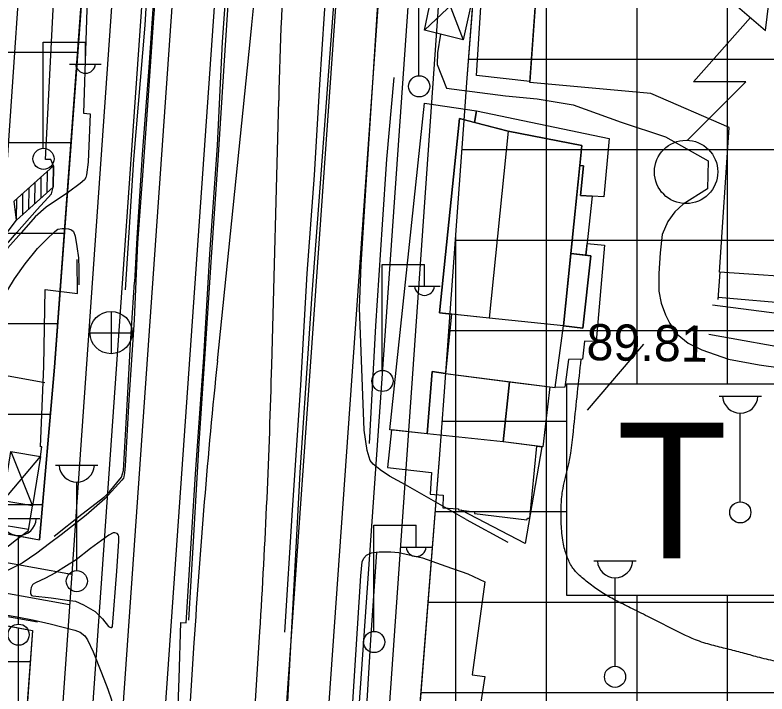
# Model space of a CAD drawing. Extents: x 417995 to 421451, y 4454518 to 4458015.
# Drawn here: x 420182 to 420306.6, y 4455170.4 to 4455282.9 of the extents above; entities that cross this region are included whole.
import ezdxf

# ---------------------------------------------------------------- set-up
doc = ezdxf.new("R2010")
doc.units = 0
for name, color, linetype in [('ADAKENARI', 7, 'Continuous'), ('B_Betonzemin', 7, 'Continuous'), ('B_Ins_Halinde', 7, 'Continuous'), ('B_Merdiven', 7, 'Continuous'), ('B_Sundurma', 7, 'Continuous'), ('B_Teras', 7, 'Continuous'), ('B_Ticari', 7, 'Continuous'), ('Egri_1m', 7, 'Continuous'), ('KALDIRIM_FAT', 7, 'Continuous'), ('PL_BAKIM_AKARYAKIT', 7, 'Continuous'), ('PL_TİCARET', 7, 'Continuous'), ('RAYLI_TOPLU_TAŞIMA_HATTI', 7, 'Continuous'), ('S_Cad_Sok_Lambasi', 7, 'Continuous'), ('S_Elektrik_Diregi', 7, 'Continuous'), ('S_Rogar_Kapagi', 7, 'Continuous'), ('S_Trafo_acik_tip', 7, 'Continuous'), ('SEMBOL_FAT', 7, 'Continuous'), ('Sinir_Cit_bir_taraf', 7, 'Continuous'), ('Sinir_Duvar_tek_tarafa_ait', 7, 'Continuous'), ('Sinir_Ist_Duvari', 7, 'Continuous'), ('Sinir_Parmaklik_bir_taraf', 7, 'Continuous'), ('Sinir_Tel_bir_taraf', 7, 'Continuous'), ('Sinir_Yesil_Cit', 7, 'Continuous'), ('TRFAT_AKARYAKITSERVİ', 7, 'Continuous'), ('TRFAT_TİCARET', 7, 'Continuous'), ('Y_Kot_Noktasi', 7, 'Continuous'), ('Yol_Kaldirim_kenari_bordurtasi', 7, 'Continuous'), ('Yol_Sose', 7, 'Continuous'), ('Yol_Toprak_Duz', 7, 'Continuous'), ('Yol_Toprak_Kesik', 7, 'Continuous')]:
    doc.layers.add(name, color=color, linetype=linetype)

msp = doc.modelspace()

# ---------------------------------------------------------------- linework, layer by layer
at = {"layer": 'ADAKENARI'}
for p, q in [((420195.2, 4455314.87), (420188.54, 4455224.54)), ((420256.85, 4455271.74), (420258.23, 4455289.76)), ((420256.51, 4455266.99), (420256.85, 4455271.74)), ((420254.1, 4455233.53), (420256.51, 4455266.99)), ((420253.11, 4455219.72), (420254.1, 4455233.53)), ((420188.54, 4455224.54), (420186.09, 4455195.96)), ((420252.3, 4455209.37), (420253.11, 4455219.72)), ((420248.66, 4455162.86), (420252.3, 4455209.37)), ((420121.64, 4455207.8), (420186.09, 4455195.96)), ((420129.01, 4455191.19), (420184.88, 4455180.93)), ((420184.88, 4455180.93), (420182.14, 4455141.79))]:
    msp.add_line(p, q, dxfattribs=at)
at = {"layer": 'B_Betonzemin'}
for points in [[(420344.35, 4455278.38), (420343.33, 4455276.34), (420341.6, 4455265.88), (420339.27, 4455252.67), (420335.89, 4455232.97), (420311.23, 4455234.98), (420298.47, 4455236.08)], [(420164.55, 4455221.84), (420165.93, 4455222.91), (420168.24, 4455228.75), (420170.94, 4455234.87), (420172.57, 4455237.77), (420174.81, 4455240.61), (420179.26, 4455245.07), (420182.24, 4455248.91)], [(420186.94, 4455221.97), (420178.09, 4455223.55), (420177.57, 4455223.58), (420177.08, 4455223.54), (420176.88, 4455223.45), (420176.7, 4455223.26), (420174.97, 4455215.24), (420173.64, 4455209.81), (420172.93, 4455207.51), (420172.59, 4455207.04), (420171.98, 4455206.74), (420171.25, 4455206.63), (420170.87, 4455206.63), (420170.3, 4455206.68), (420169.81, 4455206.83), (420169.4, 4455207.18), (420169.08, 4455207.73), (420168.83, 4455208.36), (420168.83, 4455209.19), (420173.33, 4455222.53)], [(420107.39, 4455207.61), (420106.63, 4455208.19), (420105.82, 4455208.97), (420105.4, 4455209.71), (420105.07, 4455210.8), (420104.86, 4455212.58), (420104.94, 4455214.23), (420105.45, 4455215.77), (420106.15, 4455216.86), (420106.56, 4455217.36), (420107.3, 4455217.86), (420108.14, 4455218.27), (420108.86, 4455218.34), (420109.72, 4455218.34), (420110.29, 4455218.27), (420111.07, 4455217.98), (420108.77, 4455213.81), (420127.62, 4455208.47), (420147.23, 4455202.86), (420169.4, 4455196.31), (420177.61, 4455193.85), (420178.19, 4455198.7), (420184.26, 4455197.7)]]:
    msp.add_lwpolyline(points, dxfattribs=at)
at = {"layer": 'B_Ins_Halinde'}
for points in [[(420267.28, 4455271.91), (420258.46, 4455272.89), (420260.89, 4455311.29), (420270.02, 4455310.53)], [(420267.27, 4455271.71), (420270.02, 4455310.53), (420303.32, 4455308.21), (420302.08, 4455292.13), (420343.73, 4455289.37), (420338.74, 4455277.13), (420332.88, 4455247.93), (420331.02, 4455238.06), (420298.69, 4455240.32), (420300.29, 4455264.27), (420287.31, 4455269.92)]]:
    msp.add_lwpolyline(points, close=True, dxfattribs=at)
at = {"layer": 'B_Merdiven'}
for p, q in [((420188.34, 4455254.39), (420188.38, 4455257.93)), ((420187.33, 4455253.48), (420187.37, 4455257.01)), ((420185.31, 4455251.67), (420185.35, 4455255.18)), ((420186.32, 4455252.58), (420186.36, 4455256.1)), ((420184.3, 4455250.76), (420184.34, 4455254.27)), ((420183.29, 4455249.85), (420183.33, 4455253.35)), ((420182.28, 4455248.95), (420182.32, 4455252.43))]:
    msp.add_line(p, q, dxfattribs=at)
msp.add_lwpolyline([(420188.39, 4455257.93), (420188.35, 4455254.4), (420182.24, 4455248.91), (420181.89, 4455252.04)], close=True, dxfattribs=at)
at = {"layer": 'B_Sundurma'}
for p, q in [((420251.87, 4455290.25), (420256.23, 4455278.81)), ((420249.82, 4455280.41), (420258.4, 4455288.58)), ((420181.31, 4455210.57), (420184.91, 4455201.55)), ((420180.06, 4455202.37), (420186.23, 4455209.76))]:
    msp.add_line(p, q, dxfattribs=at)
for points in [[(420249.82, 4455280.41), (420251.87, 4455290.25), (420258.4, 4455288.58), (420256.23, 4455278.81)], [(420180.06, 4455202.37), (420181.31, 4455210.57), (420186.23, 4455209.76), (420184.91, 4455201.55)]]:
    msp.add_lwpolyline(points, close=True, dxfattribs=at)
at = {"layer": 'B_Teras'}
msp.add_lwpolyline([(420260.52, 4455232.65), (420252.29, 4455233.56), (420255.63, 4455265.75), (420263.71, 4455263.66)], close=True, dxfattribs=at)
at = {"layer": 'B_Ticari'}
for points in [[(420250.27, 4455213.5), (420244.07, 4455214.18), (420249.83, 4455268.29), (420258.45, 4455267.05), (420258.1, 4455265.11), (420255.63, 4455265.75), (420252.29, 4455233.56), (420254.28, 4455233.34), (420253.33, 4455223.5), (420251.12, 4455223.84)], [(420258.45, 4455267.05), (420280.43, 4455262.44), (420279.55, 4455252.76), (420277.6, 4455252.9), (420275.66, 4455253.02), (420276.15, 4455257.94), (420275.55, 4455257.99), (420275.88, 4455261.26), (420263.71, 4455263.66), (420258.1, 4455265.11)], [(420255.63, 4455265.75), (420263.71, 4455263.66), (420275.88, 4455261.26), (420272.85, 4455231.39), (420260.52, 4455232.65), (420252.29, 4455233.56)], [(420275.55, 4455257.99), (420276.15, 4455257.94), (420275.66, 4455253.02), (420277.6, 4455252.9), (420276.54, 4455243.1), (420274.07, 4455243.38)], [(420276.75, 4455245.06), (420279.66, 4455244.77), (420278.24, 4455228.81), (420276.33, 4455228.88), (420275.99, 4455225.87), (420273.69, 4455225.84), (420273.09, 4455221.25), (420271.46, 4455221.17), (420272.85, 4455231.39), (420276.06, 4455231.03), (420277.37, 4455243), (420276.54, 4455243.1)], [(420274.07, 4455243.38), (420277.37, 4455243), (420276.06, 4455231.03), (420272.85, 4455231.39)], [(420254.28, 4455233.34), (420253.33, 4455223.5), (420271.46, 4455221.17), (420272.85, 4455231.39), (420260.52, 4455232.65)], [(420263.92, 4455222.14), (420262.87, 4455212.17), (420250.27, 4455213.5), (420251.12, 4455223.84), (420253.33, 4455223.5)], [(420270.58, 4455221.29), (420269.44, 4455211.34), (420262.87, 4455212.17), (420263.92, 4455222.14)], [(420244.35, 4455214.15), (420243.68, 4455207.94), (420250.98, 4455207.07), (420250.77, 4455203.51), (420252.94, 4455203.33), (420252.89, 4455201.26), (420255.48, 4455201.09), (420255.47, 4455200.89), (420258.09, 4455200.55), (420258.12, 4455200.31), (420266.8, 4455199.25), (420266.89, 4455199.53), (420267.27, 4455199.5), (420268.43, 4455211.46), (420262.87, 4455212.17), (420250.27, 4455213.5)]]:
    msp.add_lwpolyline(points, close=True, dxfattribs=at)
at = {"layer": 'Egri_1m'}
msp.add_spline([(420367.91, 4455220.85), (420367.26, 4455220.22), (420366.05, 4455219.05), (420364.38, 4455217.43), (420362.79, 4455215.78), (420361.22, 4455213.88), (420359.85, 4455211.77), (420358.8, 4455209.88), (420357.91, 4455208.21), (420356.74, 4455206.09), (420354.33, 4455202.01), (420351.96, 4455198.16), (420349.53, 4455194.6), (420347.16, 4455191.36), (420344.87, 4455188.26), (420342.9, 4455185.61), (420341.42, 4455183.7), (420340.18, 4455182.56), (420338.19, 4455181.59), (420335.14, 4455180.81), (420331.78, 4455180.04), (420328.62, 4455179.29), (420326.2, 4455178.47), (420323.79, 4455177.49), (420320.93, 4455176.52), (420317.67, 4455175.85), (420314.41, 4455175.54), (420311.27, 4455175.47), (420307.93, 4455175.83), (420305, 4455176.51), (420302.51, 4455177.2), (420299.97, 4455177.85), (420297.43, 4455178.48), (420294.74, 4455179.36), (420290.32, 4455181.46), (420286.82, 4455183.23), (420283.91, 4455184.69), (420281.42, 4455185.94), (420279.23, 4455187.2), (420277.27, 4455188.58), (420275.52, 4455190.04), (420274.29, 4455191.42), (420273.44, 4455193.18), (420272.79, 4455195.52), (420272.49, 4455198.54), (420272.48, 4455201.46), (420272.7, 4455204.01), (420273.54, 4455207.64), (420274.58, 4455214.77), (420275.79, 4455225.87)], degree=3, dxfattribs=at)
at = {"layer": 'KALDIRIM_FAT'}
for p, q in [((420215.94, 4455540.77), (420179.4, 4455019.05)), ((420220.93, 4455540.45), (420184.39, 4455018.74)), ((420225.92, 4455540.14), (420189.38, 4455018.43)), ((420232.91, 4455539.7), (420196.37, 4455018)), ((420252.87, 4455538.43), (420216.34, 4455016.78)), ((420259.85, 4455537.99), (420223.32, 4455016.35)), ((420264.84, 4455537.67), (420228.31, 4455016.04)), ((420269.83, 4455537.36), (420233.3, 4455015.74)), ((420096.91, 4455207.13), (420191.39, 4455190.25)), ((420096.03, 4455202.21), (420191.04, 4455185.24))]:
    msp.add_line(p, q, dxfattribs=at)
at = {"layer": 'PL_BAKIM_AKARYAKIT'}
msp.add_lwpolyline([(420182.14, 4455141.79), (420181.91, 4455138.55), (420181.44, 4455131.77), (420147.88, 4455148.42), (420129.01, 4455191.19), (420184.88, 4455180.93)], close=True, dxfattribs=at)
at = {"layer": 'PL_TİCARET'}
for points in [[(420121.64, 4455207.8), (420186.09, 4455195.96), (420188.54, 4455224.54), (420188.54, 4455224.54), (420195.2, 4455314.87)], [(420323.63, 4455163.96), (420296.75, 4455124.2), (420271.71, 4455086.83), (420279.66, 4455086.21), (420262.76, 4455061.76), (420240.03, 4455035.61), (420242.31, 4455075.03), (420243.35, 4455089.04), (420246.05, 4455125.3), (420246.85, 4455135.29), (420248.66, 4455162.86), (420252.3, 4455209.37), (420253.11, 4455219.72), (420254.1, 4455233.53), (420256.51, 4455266.99), (420256.85, 4455271.74), (420258.23, 4455289.76)]]:
    msp.add_lwpolyline(points, dxfattribs=at)
at = {"layer": 'RAYLI_TOPLU_TAŞIMA_HATTI'}
for p, q in [((420215.53, 4455225.6), (420221.01, 4455279.02)), ((420224.53, 4455224.89), (420225.68, 4455268.73)), ((420214.7, 4455056.5), (420222.56, 4455180.73)), ((420203.96, 4455057.18), (420211.66, 4455178.85))]:
    msp.add_line(p, q, dxfattribs=at)
for centre, start, end in [((421425.27, 4455237.19), 175.86092, 178.49372), ((419027.27, 4455401.47), 354.14332, 355.86092), ((421409.26, 4455103.15), 174.14332, 176.38298), ((419024.95, 4455256.44), 356.38298, 358.49372)]:
    msp.add_arc(centre, 1200, start, end, dxfattribs=at)
at = {"layer": 'S_Cad_Sok_Lambasi'}
for p, q in [((420298.64, 4455219.73), (420305.64, 4455219.73)), ((420302.14, 4455202.23), (420302.14, 4455216.91)), ((420188.74, 4455208.33), (420195.74, 4455208.33)), ((420192.24, 4455190.83), (420192.24, 4455205.51)), ((420179.1, 4455199.46), (420186.1, 4455199.46)), ((420182.6, 4455181.96), (420182.6, 4455196.64)), ((420277.89, 4455192.48), (420284.89, 4455192.48)), ((420281.39, 4455174.98), (420281.39, 4455189.66))]:
    msp.add_line(p, q, dxfattribs=at)
for centre in [(420302.14, 4455200.48), (420192.24, 4455189.08), (420182.6, 4455180.21), (420281.39, 4455173.23)]:
    msp.add_circle(centre, 1.75, dxfattribs=at)
for centre in [(420302.14, 4455219.84), (420192.24, 4455208.43), (420182.6, 4455199.57), (420281.39, 4455192.59)]:
    msp.add_arc(centre, 2.93, 183.298, 356.9072, dxfattribs=at)
at = {"layer": 'S_Elektrik_Diregi'}
for p, q in [((420248.91, 4455272.92), (420248.91, 4455290.42)), ((420186.69, 4455260.91), (420186.69, 4455278.41)), ((420186.69, 4455278.41), (420193.69, 4455278.41)), ((420193.69, 4455274.91), (420193.69, 4455278.41)), ((420191.03, 4455274.77), (420196.28, 4455274.77)), ((420242.84, 4455224.09), (420242.84, 4455241.59)), ((420242.84, 4455241.59), (420249.84, 4455241.59)), ((420249.84, 4455238.09), (420249.84, 4455241.59)), ((420247.18, 4455237.95), (420252.43, 4455237.95)), ((420241.45, 4455180.84), (420241.45, 4455198.34)), ((420241.45, 4455198.34), (420248.45, 4455198.34)), ((420248.45, 4455194.84), (420248.45, 4455198.34)), ((420245.79, 4455194.7), (420251.04, 4455194.7))]:
    msp.add_line(p, q, dxfattribs=at)
for centre in [(420248.95, 4455271.09), (420186.73, 4455259.07), (420242.88, 4455222.26), (420241.49, 4455179)]:
    msp.add_circle(centre, 1.75, dxfattribs=at)
for centre in [(420193.69, 4455274.92), (420249.84, 4455238.11), (420248.45, 4455194.85)]:
    msp.add_arc(centre, 1.66, 184.8384, 355.1464, dxfattribs=at)
at = {"layer": 'S_Rogar_Kapagi'}
for p, q in [((420197.97, 4455226.75), (420197.97, 4455233.75)), ((420194.4, 4455230.22), (420201.4, 4455230.22))]:
    msp.add_line(p, q, dxfattribs=at)
msp.add_circle((420197.92, 4455230.28), 3.5, dxfattribs=at)
at = {"layer": 'S_Trafo_acik_tip'}
msp.add_lwpolyline([(420306.33, 4455280.37), (420307.07, 4455286.78), (420301.29, 4455284.64)], close=True, dxfattribs=at)
msp.add_lwpolyline([(420293.42, 4455262.17), (420303.08, 4455271.83), (420294.36, 4455271.83), (420303.81, 4455282.51)], dxfattribs=at)
msp.add_circle((420293.16, 4455256.91), 5.25, dxfattribs=at)
at = {"layer": 'SEMBOL_FAT'}
for p, q in [((420273.35, 4455221.78), (420273.35, 4455186.78)), ((420273.35, 4455221.78), (420308.35, 4455221.78)), ((420273.35, 4455186.78), (420308.35, 4455186.78))]:
    msp.add_line(p, q, dxfattribs=at)
at = {"layer": 'Sinir_Cit_bir_taraf'}
msp.add_lwpolyline([(420252.51, 4455279.74), (420251.96, 4455276.67), (420251.94, 4455274.7), (420253.47, 4455270.78), (420263.23, 4455269.52), (420268.5, 4455269.01), (420274.46, 4455268.05), (420282.42, 4455265.14), (420289.74, 4455262.73), (420296.81, 4455258.77), (420296.71, 4455254.12), (420292.65, 4455251.57), (420291.28, 4455250.32), (420290.15, 4455248.7), (420289.19, 4455246.54), (420288.89, 4455243.5), (420288.66, 4455240.09), (420288.65, 4455237.17), (420289.05, 4455235.13), (420289.74, 4455233.24), (420290.46, 4455231.76), (420291.69, 4455230.03), (420293.52, 4455228.53), (420295.75, 4455227.42), (420300.19, 4455225.85), (420305.27, 4455224.95), (420320.54, 4455222.77)], dxfattribs=at)
at = {"layer": 'Sinir_Duvar_tek_tarafa_ait'}
for points in [[(420226.71, 4455180.63), (420227.98, 4455200.83), (420229.33, 4455221.55), (420230.41, 4455240.1), (420231.63, 4455256.36), (420232.51, 4455271.41), (420233.68, 4455289), (420234.77, 4455303.89), (420235.74, 4455319.07)], [(420210.82, 4455182.6), (420211.57, 4455195.68), (420212.51, 4455211.97), (420213.53, 4455226.75), (420214.58, 4455242.77), (420215.64, 4455258.83), (420216.72, 4455275.4), (420217.73, 4455291.37), (420219.24, 4455314.63)], [(420298.45, 4455235.77), (420298.82, 4455240.31)], [(420188.52, 4455196.56), (420193.1, 4455200.16), (420196.86, 4455203.1), (420197.59, 4455203.86), (420199.64, 4455206.32), (420199.98, 4455207.43), (420200.58, 4455218.23), (420201.13, 4455228.45), (420201.8, 4455238.65)], [(420286.13, 4455228.36), (420276.79, 4455217.4)], [(420268.43, 4455211.46), (420269.29, 4455211.35), (420266.51, 4455195.31), (420255.9, 4455200.83)]]:
    msp.add_lwpolyline(points, dxfattribs=at)
at = {"layer": 'Sinir_Ist_Duvari'}
for points in [[(420165.71, 4455221.22), (420168.21, 4455223.52), (420172.5, 4455232.97), (420174.95, 4455238.27), (420176.28, 4455239.98), (420182.33, 4455246.88), (420185.67, 4455250.67), (420188.06, 4455253.26), (420188.35, 4455254.4)], [(420186.23, 4455209.76), (420186.44, 4455211.35), (420186.25, 4455211.37), (420186.81, 4455224.7), (420187.01, 4455237.4), (420192.38, 4455236.77), (420192.29, 4455242.41)], [(420146.02, 4455196.55), (420160, 4455194.18), (420171.47, 4455192.36), (420174.37, 4455192.19), (420176.53, 4455192.63), (420178.46, 4455193.44), (420180.86, 4455194.9), (420182.04, 4455195.8), (420184.23, 4455197.48), (420184.91, 4455201.55)], [(420131.45, 4455191.3), (420149.38, 4455188.65), (420164.69, 4455186.1), (420185.76, 4455182.37)]]:
    msp.add_lwpolyline(points, dxfattribs=at)
at = {"layer": 'Sinir_Parmaklik_bir_taraf'}
msp.add_lwpolyline([(420209.13, 4455347.85), (420208.19, 4455334.4), (420207.2, 4455319.44), (420206.29, 4455304.55), (420205.18, 4455288.85), (420204.15, 4455274.19), (420203.06, 4455259.82), (420202.17, 4455246), (420201.8, 4455238.65)], dxfattribs=at)
at = {"layer": 'Sinir_Tel_bir_taraf'}
for points in [[(420242.89, 4455248.18), (420243.62, 4455259.01), (420244.82, 4455272.54)], [(420240.71, 4455211.91), (420241.76, 4455231.41), (420242.89, 4455248.18)]]:
    msp.add_lwpolyline(points, dxfattribs=at)
at = {"layer": 'Sinir_Yesil_Cit'}
for points in [[(420188.39, 4455257.93), (420187.97, 4455258.96), (420187.08, 4455258.95), (420188.47, 4455287.12), (420189.92, 4455317.34)], [(420180.28, 4455251.61), (420184.21, 4455309.14)]]:
    msp.add_lwpolyline(points, dxfattribs=at)
at = {"layer": 'TRFAT_AKARYAKITSERVİ'}
for p, q in [((420182.54, 4455181.36), (420182.54, 4455147.61)), ((420176.51, 4455175.77), (420184.51, 4455175.77))]:
    msp.add_line(p, q, dxfattribs=at)
at = {"layer": 'TRFAT_TİCARET'}
for p, q in [((420270.03, 4455072.28), (420270.03, 4455371.24)), ((420285.03, 4455221.78), (420285.03, 4455365.08)), ((420300.03, 4455221.78), (420300.03, 4455358.94)), ((419818.33, 4455276.77), (420192.39, 4455276.77)), ((420257.15, 4455275.61), (420343.71, 4455275.61)), ((419821.29, 4455261.77), (420191.29, 4455261.77)), ((420256.05, 4455260.61), (420340.98, 4455260.61)), ((419824.25, 4455246.77), (420190.18, 4455246.77)), ((420255.03, 4455052.87), (420255.03, 4455246.48)), ((420254.97, 4455245.61), (420338.24, 4455245.61)), ((419827.2, 4455231.77), (420189.07, 4455231.77)), ((420253.89, 4455230.61), (420335.52, 4455230.61)), ((419830.16, 4455216.77), (420187.87, 4455216.77)), ((420252.79, 4455215.61), (420273.35, 4455215.61)), ((420154.43, 4455201.77), (420186.58, 4455201.77)), ((420251.61, 4455200.61), (420273.35, 4455200.61)), ((420285.03, 4455106.71), (420285.03, 4455186.78)), ((420300.03, 4455129.05), (420300.03, 4455186.78)), ((420250.44, 4455185.61), (420327.49, 4455185.61)), ((420249.27, 4455170.61), (420324.82, 4455170.61))]:
    msp.add_line(p, q, dxfattribs=at)
at = {"layer": 'Yol_Kaldirim_kenari_bordurtasi'}
for points in [[(420241.68, 4455133.63), (420238.91, 4455133.93), (420239.38, 4455153.64), (420240.95, 4455179.37), (420241.96, 4455193.91)], [(420259.82, 4455188.98), (420257.73, 4455173.56), (420259.82, 4455173.27), (420256.29, 4455150.71), (420254.96, 4455139.98), (420260.88, 4455139.24)]]:
    msp.add_lwpolyline(points, dxfattribs=at)
at = {"layer": 'Yol_Sose'}
for points in [[(420244.59, 4455425.42), (420243.97, 4455415.84), (420243.2, 4455403.6), (420242.34, 4455390.18), (420241.73, 4455376.88), (420240.6, 4455361.61), (420239.43, 4455345.95), (420238.88, 4455331.61), (420236, 4455300.87), (420233.75, 4455271.38), (420232.48, 4455254.29), (420231.17, 4455236.69), (420229.2, 4455207.12), (420228.23, 4455189.4), (420226.87, 4455164.04), (420225.15, 4455139.61), (420223.99, 4455124.32)], [(420197.39, 4455345.24), (420197.52, 4455342.9), (420197.27, 4455337.01), (420196.46, 4455327.59), (420195.08, 4455305.94), (420194.14, 4455290.81), (420193.34, 4455266.63), (420194.45, 4455266.54), (420194.13, 4455258.51), (420193.84, 4455256.4), (420193.72, 4455255.98), (420193.51, 4455255.61), (420192.82, 4455254.99), (420190.87, 4455253.56), (420187.16, 4455251.06), (420185.36, 4455249.47), (420183.1, 4455246.84), (420180.81, 4455244.34), (420178.18, 4455241.36), (420176.96, 4455239.9), (420175.72, 4455238.52), (420174.95, 4455237.43), (420172.42, 4455231.75), (420168.74, 4455223.71)], [(420206.34, 4455326.02), (420205.02, 4455306.79), (420203.53, 4455281.23), (420201.66, 4455258.97), (420200.24, 4455237.38)], [(420206.65, 4455127.2), (420207.64, 4455142.05), (420208.63, 4455157.95), (420209.18, 4455172.94), (420209.5, 4455182.21), (420210.34, 4455182.17), (420211.91, 4455206.81), (420213.26, 4455226.23), (420214.27, 4455243.25), (420215.54, 4455261.29), (420216.36, 4455278.44), (420217.53, 4455294.64), (420218.62, 4455313.35), (420217.61, 4455313.46), (420217.96, 4455322.58)], [(420242.46, 4455207.58), (420241.33, 4455208.48), (420240.84, 4455209.06), (420240.35, 4455210.75), (420239.82, 4455214.13), (420239.04, 4455234.37), (420239.32, 4455241.49), (420240.09, 4455253.95), (420241.31, 4455272.53), (420242.21, 4455286.52), (420243.57, 4455312.65)], [(420206.04, 4455295.73), (420204.93, 4455282.44), (420203.98, 4455267.98), (420203.18, 4455257.11), (420202.32, 4455245.15), (420201.77, 4455232.37), (420200.85, 4455219.13), (420200.23, 4455208.16), (420200.17, 4455207.03), (420200.05, 4455206.36), (420199.98, 4455206.18), (420199.69, 4455205.84), (420196.9, 4455202.74), (420193.78, 4455200.02), (420189.65, 4455196.77), (420187.71, 4455195.31), (420185.61, 4455193.75), (420183.18, 4455192.09), (420180.79, 4455190.84)], [(420173.33, 4455222.53), (420175.36, 4455227.2), (420177.35, 4455231.31), (420179.51, 4455235.25), (420181.93, 4455239.17), (420183.69, 4455241.65), (420185.73, 4455244.22), (420187.2, 4455245.71), (420188.59, 4455247.06), (420189.11, 4455247.4), (420189.84, 4455247.51), (420190.3, 4455247.52), (420190.86, 4455247.45), (420191.39, 4455247.32), (420191.68, 4455247.05), (420191.98, 4455246.27), (420192.23, 4455244.52), (420192.5, 4455242.69), (420192.59, 4455240.88), (420192.56, 4455238.17)], [(420256.72, 4455199.28), (420250.53, 4455202.83), (420246.7, 4455205.04), (420244.05, 4455206.5), (420242.51, 4455207.54), (420242.46, 4455207.58)], [(420256.72, 4455199.28), (420263.62, 4455195.52)], [(420188.61, 4455190.4), (420187.04, 4455189.59), (420185.39, 4455188.82), (420184.99, 4455188.58), (420184.89, 4455188.47), (420184.77, 4455188.26), (420184.7, 4455188.06), (420184.62, 4455187.69), (420184.59, 4455187.45), (420184.57, 4455187.11), (420184.61, 4455186.92), (420184.63, 4455186.88), (420184.76, 4455186.71), (420184.96, 4455186.63), (420188.02, 4455186.3), (420190.65, 4455185.96), (420192.03, 4455185.77), (420193.36, 4455185.18), (420195.31, 4455184.06), (420196.49, 4455182.85), (420197.5, 4455181.57), (420197.73, 4455181.44), (420197.87, 4455181.39), (420198.06, 4455181.41), (420198.13, 4455181.55), (420198.89, 4455190.75), (420199.22, 4455195.74), (420199.23, 4455196.49), (420199.17, 4455196.73), (420198.91, 4455197.01), (420198.56, 4455197.1), (420198.27, 4455197.12), (420197.55, 4455196.73), (420194.53, 4455194.49)], [(420194.53, 4455194.49), (420192.15, 4455192.6)], [(420235.02, 4455124.92), (420236.25, 4455142.86), (420237.64, 4455163.77), (420239.28, 4455189.99), (420239.52, 4455192.28), (420239.81, 4455192.92), (420240.22, 4455193.41), (420241.03, 4455193.8), (420241.81, 4455193.91), (420242.32, 4455193.92)], [(420242.32, 4455193.92), (420244.24, 4455193.95), (420245.56, 4455193.86), (420249.51, 4455192.96), (420253.39, 4455191.59)], [(420192.15, 4455192.6), (420190.56, 4455191.62), (420188.61, 4455190.4)], [(420253.39, 4455191.59), (420257.03, 4455190.3), (420259.82, 4455188.98)], [(420168.4, 4455185.56), (420182.37, 4455183.16), (420185.16, 4455182.64), (420187.81, 4455182.01), (420191.92, 4455180.98), (420192.79, 4455180.64), (420193.57, 4455180.05), (420194.04, 4455179.37), (420194.96, 4455177.36), (420196.33, 4455173.88), (420197.41, 4455171.17), (420198.01, 4455169.41), (420198.09, 4455166.6), (420196.92, 4455152.89), (420195.48, 4455127.9)]]:
    msp.add_lwpolyline(points, dxfattribs=at)
at = {"layer": 'Yol_Toprak_Duz'}
msp.add_lwpolyline([(420296.9, 4455230.01), (420312.32, 4455227.26), (420327.67, 4455224.91), (420330.56, 4455224.43), (420331.53, 4455224.39), (420332.28, 4455224.38), (420332.76, 4455224.41), (420333.39, 4455224.46), (420334.32, 4455224.71), (420335.08, 4455225.08), (420335.65, 4455225.49), (420336.49, 4455226.12), (420337.55, 4455227.06), (420340.34, 4455229.64), (420343.08, 4455232.45), (420347.03, 4455236.07), (420352.31, 4455241.01), (420357.72, 4455246.05), (420365.04, 4455254.11), (420370.1, 4455259), (420371.07, 4455259.58), (420371.47, 4455259.6)], dxfattribs=at)
at = {"layer": 'Yol_Toprak_Kesik'}
msp.add_lwpolyline([(420369.1, 4455269.51), (420363.33, 4455259.11), (420357.5, 4455251), (420353.86, 4455247.09), (420349.24, 4455242.68), (420345.7, 4455239.28), (420342.35, 4455236.36), (420338.71, 4455233.44), (420336.56, 4455231.82), (420335.54, 4455231.26), (420334.59, 4455230.83), (420332.42, 4455230.4), (420328.66, 4455230.67), (420315.04, 4455232.55), (420297.51, 4455234.85)], dxfattribs=at)

# ---------------------------------------------------------------- texts
at = {"layer": 'SEMBOL_FAT'}
msp.add_text('T', height=22.5, dxfattribs=at).set_placement((420281.63, 4455192.86))
at = {"layer": 'Y_Kot_Noktasi'}
msp.add_text('89.81', height=6, rotation=359.1542, dxfattribs=at).set_placement((420276.63, 4455225.72))

doc.saveas('drawing.dxf')
